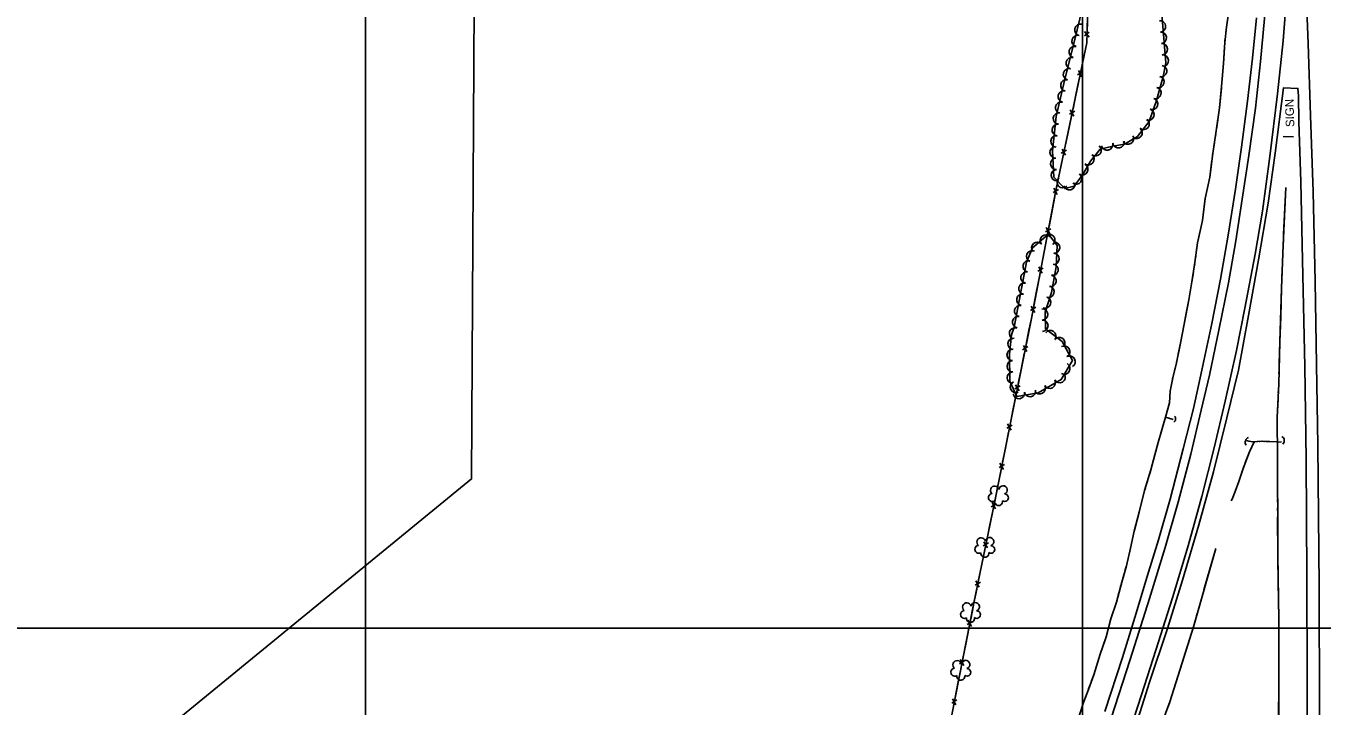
# Model space of a CAD drawing. Extents: x 353423 to 364002, y 127000 to 201942.
# Drawn here: x 359263 to 360167, y 159446 to 159920 of the extents above; entities that cross this region are included whole.
import ezdxf

# ---------------------------------------------------------------- set-up
doc = ezdxf.new("R2010")
doc.units = 0
for name, color, linetype in [('E_DTM_SlopeBottom', 7, 'Continuous'), ('E_DTM_SlopeTop', 7, 'Continuous'), ('E_FEN_Generic', 7, 'Continuous'), ('E_LAND_BrushLine', 7, 'Continuous'), ('E_LAND_TreeLine', 7, 'Continuous'), ('E_RDWY_Gravel', 7, 'Continuous'), ('E_STRUCT_WingWall', 7, 'Continuous')]:
    doc.layers.add(name, color=color, linetype=linetype)

msp = doc.modelspace()

# ---------------------------------------------------------------- linework, layer by layer
at = {"layer": 'E_DTM_SlopeBottom'}
for p, q in [((360004.68, 159915.99), (360001.41, 159913.29)), ((360001.44, 159916.27), (360004.56, 159912.43)), ((360000.24, 159888.23), (359996.55, 159886.13)), ((359997.09, 159889.06), (359999.51, 159884.75)), ((359994.53, 159860.88), (359990.85, 159858.79)), ((359991.39, 159861.71), (359993.8, 159857.4)), ((359988.82, 159833.53), (359985.14, 159831.44)), ((359985.68, 159834.36), (359988.1, 159830.05)), ((359983.12, 159806.18), (359979.43, 159804.09)), ((359979.97, 159807.02), (359982.39, 159802.7)), ((359977.82, 159778.78), (359974.17, 159776.62)), ((359974.66, 159779.56), (359977.15, 159775.29)), ((359972.55, 159751.34), (359968.9, 159749.19)), ((359969.4, 159752.12), (359971.88, 159747.85)), ((359967.29, 159723.91), (359963.64, 159721.75)), ((359964.13, 159724.69), (359966.62, 159720.41)), ((359961.86, 159696.49), (359958.19, 159694.36)), ((359958.71, 159697.3), (359961.16, 159693)), ((359953.22, 159669.9), (359955.67, 159665.61)), ((359956.37, 159669.1), (359952.7, 159666.97)), ((359947.73, 159642.51), (359950.19, 159638.22)), ((359950.88, 159641.71), (359947.22, 159639.57)), ((359942.31, 159615.1), (359944.77, 159610.81)), ((359945.46, 159614.3), (359941.8, 159612.17)), ((359940.04, 159586.88), (359936.36, 159584.78)), ((359936.89, 159587.71), (359939.32, 159583.4)), ((359934.38, 159559.52), (359930.7, 159557.42)), ((359931.23, 159560.35), (359933.66, 159556.04)), ((359928.72, 159532.17), (359925.04, 159530.07)), ((359925.57, 159532.99), (359928, 159528.68)), ((359923.18, 159504.8), (359919.52, 159502.66)), ((359920.02, 159505.6), (359922.49, 159501.31)), ((359917.79, 159477.39), (359914.13, 159475.25)), ((359914.64, 159478.18), (359917.1, 159473.9)), ((359912.41, 159449.98), (359908.74, 159447.84)), ((359909.25, 159450.77), (359911.72, 159446.49))]:
    msp.add_line(p, q, dxfattribs=at)
for points in [[(360005.34, 159983.2), (360002.93, 159908.51), (359981.19, 159804.32), (359964.27, 159716.16), (359949.9, 159644.47), (359938.61, 159587.4), (359923.93, 159516.46), (359908.84, 159439.62)], [(360003.54, 159927.35), (360003.22, 159917.37)], [(360003.01, 159910.77), (360002.93, 159908.51), (360001.08, 159899.61)], [(360001.08, 159899.61), (359999.04, 159889.84)], [(359997.69, 159883.38), (359995.37, 159872.27)], [(359995.37, 159872.27), (359993.33, 159862.49)], [(359991.98, 159856.03), (359989.66, 159844.92)], [(359989.66, 159844.92), (359987.62, 159835.14)], [(359986.28, 159828.68), (359983.96, 159817.57)], [(359983.96, 159817.57), (359981.92, 159807.8)], [(359980.62, 159801.33), (359978.48, 159790.18)], [(359978.48, 159790.18), (359976.6, 159780.37)], [(359975.35, 159773.89), (359973.21, 159762.74)], [(359973.21, 159762.74), (359971.33, 159752.94)], [(359970.08, 159746.45), (359967.94, 159735.3)], [(359967.94, 159735.3), (359966.06, 159725.5)], [(359964.82, 159719.02), (359964.27, 159716.16), (359962.61, 159707.88)], [(359962.61, 159707.88), (359960.65, 159698.09)], [(359959.35, 159691.62), (359957.12, 159680.49)], [(359957.12, 159680.49), (359955.16, 159670.7)], [(359953.86, 159664.23), (359951.63, 159653.1)], [(359951.63, 159653.1), (359949.9, 159644.47), (359949.67, 159643.31)], [(359948.39, 159636.83), (359946.18, 159625.7)], [(359946.18, 159625.7), (359944.25, 159615.9)], [(359942.97, 159609.43), (359940.76, 159598.29)], [(359940.76, 159598.29), (359938.83, 159588.5)], [(359937.5, 159582.03), (359935.2, 159570.91)], [(359935.2, 159570.91), (359933.18, 159561.14)], [(359931.84, 159554.67), (359929.54, 159543.56)], [(359929.54, 159543.56), (359927.52, 159533.78)], [(359926.18, 159527.32), (359923.93, 159516.46), (359923.88, 159516.2)], [(359923.88, 159516.2), (359921.96, 159506.4)], [(359920.68, 159499.92), (359918.5, 159488.78)], [(359918.5, 159488.78), (359916.57, 159478.99)], [(359915.3, 159472.51), (359913.11, 159461.37)], [(359913.11, 159461.37), (359911.19, 159451.57)]]:
    msp.add_lwpolyline(points, dxfattribs=at)
for centre, radius, start, end in [((360062.34, 159646.09), 2.59, 301.99528, 48.23485), ((360137.39, 159630.95), 3.32, 313.57854, 59.8181), ((360116.93, 159629.82), 3.52, 109.87995, 216.11952)]:
    msp.add_arc(centre, radius, start, end, dxfattribs=at)
at = {"layer": 'E_DTM_SlopeTop'}
for points in [[(360154.96, 159967.52), (360157.24, 159907.92), (360159.06, 159857.86), (360160.84, 159804.57), (360162.19, 159742.04), (360163.11, 159684.04), (360164.03, 159627.78), (360164.89, 159529.26), (360165.12, 159443.3), (360165.04, 159351.19), (360165.24, 159266.02), (360165.19, 159191.45), (360165.19, 159128.29)], [(360021.58, 159393.21), (360041.03, 159453.45), (360051.06, 159484.76), (360062.63, 159521.11), (360073.56, 159557.52), (360083.17, 159591.95), (360091.87, 159625.97), (360099.55, 159658.47), (360107.27, 159693.83), (360113.26, 159723.31), (360120.45, 159761.01), (360125.41, 159790.98), (360130.57, 159829.08), (360135.91, 159872.76), (360139.85, 159909.85), (360143.15, 159952.16)], [(360019.86, 159437.34), (360033.1, 159478.24), (360046.71, 159520.7), (360057.7, 159556.36), (360066.58, 159587.98), (360075.41, 159621.5), (360082.74, 159652.05), (360088.45, 159676.67), (360095.05, 159707.9), (360101.74, 159740.92), (360106.81, 159770.41), (360111.37, 159799.42), (360116.02, 159829.86), (360120.53, 159862.91), (360124, 159895.33), (360127.79, 159935.4)], [(360121.18, 159925.92), (360118.53, 159897.76), (360115.11, 159867.8), (360110.8, 159835.72), (360106.68, 159806.42), (360101.62, 159774.33), (360096.26, 159743.67), (360090.04, 159712.71), (360083.1, 159679.96), (360077.27, 159653.42), (360070.16, 159625.25), (360061.03, 159590.12), (360052.92, 159561.72), (360045.16, 159536.19), (360036.47, 159507.59), (360027.79, 159479.57), (360015.49, 159441.99)], [(360156.61, 159389.74), (360156.55, 159463.12), (360156.43, 159536.28), (360155.91, 159617.91), (360154.93, 159682.53), (360153.49, 159756.74), (360152.2, 159811.56), (360150.87, 159853.57), (360150.5, 159871.41), (360150.18, 159876.65), (360140.04, 159877), (360134.42, 159831.4), (360129.48, 159796.52), (360122.68, 159757.13), (360115.66, 159718.17), (360108.71, 159680.1), (360100.54, 159646.87), (360091.4, 159609.17), (360081.19, 159572.04), (360069.74, 159533.57), (360059.14, 159499.76), (360046.78, 159462.37), (360034.58, 159424.11)]]:
    msp.add_lwpolyline(points, dxfattribs=at)
at = {"layer": 'E_FEN_Generic'}
for points in [[(359999.8, 159931.89), (359994.63, 159910.76), (359987.52, 159883.2), (359981.62, 159857.14), (359979.09, 159833.05), (359980.05, 159814.72), (359987.57, 159806.78), (359994.21, 159808.43), (360000.17, 159816.68), (360005.59, 159825.78), (360012.33, 159834.36), (360021.13, 159836.25), (360029.17, 159837.7), (360038.23, 159843.08), (360046.44, 159853.5), (360051.52, 159868.25), (360056.15, 159884.96), (360058.15, 159894.55), (360054.38, 159940.04)], [(359952.25, 159710.09), (359950.33, 159704.65), (359949.12, 159691.24), (359949.32, 159672.48), (359954.23, 159661.74), (359969.01, 159664.36), (359985.12, 159673.45), (359992.96, 159686.73), (359985.78, 159700.05), (359974.09, 159708.97), (359973.81, 159720.44), (359978.28, 159734.29), (359981.53, 159752.11), (359982.3, 159767.13), (359976.32, 159775), (359965.1, 159765.31), (359960.82, 159755.33), (359952.25, 159710.09)]]:
    msp.add_lwpolyline(points, dxfattribs=at)
for centre, radius, start, end in [((360053.94, 159919.93), 4, 274.74587, 94.73055), ((359996.53, 159909.75), 4, 75.53592, 255.5206), ((359998.45, 159917.54), 4, 76.25684, 256.24152), ((360054.6, 159911.96), 4, 274.74587, 94.73055), ((359994.54, 159902), 4, 75.53592, 255.5206), ((360055.27, 159903.98), 4, 274.74587, 94.73055), ((359992.54, 159894.25), 4, 75.53592, 255.5206), ((360055.93, 159896.01), 4, 274.74587, 94.73055), ((359990.54, 159886.5), 4, 75.53592, 255.5206), ((360054.8, 159888.75), 4, 258.24224, 78.22691), ((359988.67, 159878.79), 4, 77.24551, 257.23019), ((360050.78, 159873.4), 4, 254.523, 74.50768), ((360052.91, 159881.11), 4, 254.523, 74.50768), ((359986.9, 159870.98), 4, 77.24551, 257.23019), ((360048.49, 159865.87), 4, 251.00349, 70.98817), ((359983.56, 159855.59), 4, 84.01884, 264.00352), ((359985.13, 159863.18), 4, 77.24551, 257.23019), ((360045.88, 159858.31), 4, 251.00349, 70.98817), ((359982.73, 159847.63), 4, 84.01884, 264.00352), ((360042.54, 159851.94), 4, 231.77671, 51.76139), ((359981.89, 159839.68), 4, 84.01884, 264.00352), ((360031.68, 159841.62), 4, 210.70943, 30.69411), ((360037.59, 159845.65), 4, 231.77671, 51.76139), ((359981.24, 159832.04), 4, 92.99617, 272.98085), ((360009.03, 159833.55), 4, 231.86548, 51.85016), ((360017.1, 159837.52), 4, 192.15801, 12.14268), ((360025.02, 159839.08), 4, 190.20777, 10.19245), ((359981.66, 159824.05), 4, 92.99617, 272.98085), ((359999.82, 159820.17), 4, 239.23686, 59.22154), ((360004.09, 159827.25), 4, 231.86548, 51.85016), ((359982.08, 159816.06), 4, 92.99617, 272.98085), ((359986.23, 159811.24), 4, 133.44109, 313.42577), ((359995.44, 159813.71), 4, 234.12815, 54.11283), ((359990.79, 159809.74), 4, 194.00332, 13.98799), ((359968.36, 159765.39), 3.96, 40.80267, 220.78734), ((359974.35, 159770.56), 3.96, 40.80267, 220.78734), ((359976.81, 159770.92), 3.96, 307.24508, 127.22976), ((359980.15, 159765.66), 3.96, 267.08077, 87.06544), ((359964.87, 159759.53), 3.96, 66.82501, 246.80969), ((359979.74, 159757.75), 3.96, 267.08077, 87.06544), ((359962.4, 159752.52), 3.96, 79.27243, 259.25711), ((359979.06, 159750.14), 3.96, 259.66009, 79.64476), ((359960.92, 159744.73), 3.96, 79.27243, 259.25711), ((359977.64, 159742.34), 3.96, 259.66009, 79.64476), ((359957.97, 159729.17), 3.96, 79.27243, 259.25711), ((359959.45, 159736.95), 3.96, 79.27243, 259.25711), ((359976.27, 159734.82), 3.96, 252.11688, 72.10155), ((359956.5, 159721.38), 3.96, 79.27243, 259.25711), ((359973.83, 159727.28), 3.96, 252.11688, 72.10155), ((359955.02, 159713.6), 3.96, 79.27243, 259.25711), ((359971.77, 159718.98), 3.96, 271.41604, 91.40072), ((359971.96, 159711.06), 3.96, 271.41604, 91.40072), ((359952.89, 159705.67), 3.96, 70.60339, 250.58807), ((359977.43, 159703.82), 3.96, 322.67257, 142.65725), ((359951.84, 159698.38), 3.96, 84.85909, 264.84377), ((359983.73, 159699.01), 3.96, 322.67257, 142.65725), ((359987.24, 159692.98), 3.96, 298.3156, 118.30028), ((359951.2, 159690.69), 3.96, 90.62461, 270.60929), ((359990.99, 159686), 3.96, 298.3156, 118.30028), ((359951.28, 159682.77), 3.96, 90.62461, 270.60929), ((359951.37, 159674.85), 3.96, 90.62461, 270.60929), ((359987.29, 159681.21), 3.96, 239.46114, 59.44582), ((359953.52, 159668.27), 3.96, 114.5592, 294.54388), ((359970.18, 159667.41), 3.96, 209.42094, 29.40561), ((359977.09, 159671.3), 3.96, 209.42094, 29.40561), ((359983.99, 159675.19), 3.96, 209.42094, 29.40561), ((359955.53, 159664.07), 3.96, 190.09569, 10.08037), ((359963.33, 159665.46), 3.96, 190.09569, 10.08037), ((359938.73, 159596.28), 2.97, 11.4515, 232.68538), ((359944.58, 159596.48), 2.97, 289.10232, 172.07559), ((359937.14, 159591.15), 2.78, 94.42239, 302.19538), ((359941.37, 159588.37), 2.78, 171.09941, 12.11045), ((359945.63, 159591.06), 2.61, 233.80755, 91.74016), ((359929.25, 159560.2), 2.97, 11.4515, 232.68538), ((359935.1, 159560.4), 2.97, 289.10232, 172.07559), ((359927.66, 159555.07), 2.78, 94.42239, 302.19538), ((359931.89, 159552.29), 2.78, 171.09941, 12.11045), ((359936.15, 159554.98), 2.61, 233.80755, 91.74016), ((359919.27, 159514.75), 2.97, 11.4515, 232.68538), ((359925.12, 159514.94), 2.97, 289.10232, 172.07559), ((359917.68, 159509.61), 2.78, 94.42239, 302.19538), ((359921.91, 159506.83), 2.78, 171.09941, 12.11045), ((359926.17, 159509.52), 2.61, 233.80755, 91.74016), ((359910.91, 159469.32), 2.78, 94.42239, 302.19538), ((359912.5, 159474.46), 2.97, 11.4515, 232.68538), ((359918.35, 159474.65), 2.97, 289.10232, 172.07559), ((359919.4, 159469.23), 2.61, 233.80755, 91.74016), ((359915.14, 159466.54), 2.78, 171.09941, 12.11045)]:
    msp.add_arc(centre, radius, start, end, dxfattribs=at)
at = {"layer": 'E_LAND_BrushLine'}
msp.add_line((360147.21, 159842.92), (360139.99, 159843.09), dxfattribs=at)
at = {"layer": 'E_LAND_TreeLine'}
for p, q in [((359500, 159500), (359500, 162000)), ((360000, 159500), (360000, 162000)), ((359500, 157500), (359500, 160500)), ((360000, 157500), (360000, 160500)), ((358500, 159500), (362500, 159500)), ((359500, 159500), (362500, 159500))]:
    msp.add_line(p, q, dxfattribs=at)
at = {"layer": 'E_RDWY_Gravel'}
msp.add_lwpolyline([(359576.17, 160018.15), (359573.9, 159604.19), (358778.97, 158953.31), (358811.96, 158209.24)], dxfattribs=at)
at = {"layer": 'E_STRUCT_WingWall'}
for points in [[(360101.66, 159929.02), (360100.43, 159919.48), (360099.17, 159908.67), (360098.19, 159894.08), (360096.98, 159877.96), (360095.53, 159863.08), (360093.26, 159847.15), (360090.8, 159831.29), (360088.69, 159814.64), (360085.46, 159799.85), (360083.64, 159784.54), (360080.12, 159768.86), (360078.39, 159755.19), (360076.29, 159741.67), (360074.03, 159729.05), (360070.77, 159712.22), (360068.25, 159698.88), (360065.49, 159685.16), (360062.99, 159674.71), (360061.08, 159665.48), (360060.59, 159657.3), (360057.85, 159647.28), (360063.24, 159645.65)], [(360100.21, 159917.6), (360099.98, 159915.62)], [(360098.97, 159905.72), (360098.19, 159894.08), (360096.98, 159877.96), (360096.88, 159876.93)], [(360099.52, 159911.67), (360099.29, 159909.69)], [(360096.88, 159876.93), (360095.53, 159863.08), (360093.42, 159848.29)], [(360092.82, 159844.35), (360092.52, 159842.38)], [(360090.99, 159832.55), (360090.8, 159831.29), (360090.71, 159830.58)], [(360091.91, 159838.45), (360091.6, 159836.48)], [(360090.21, 159826.63), (360088.69, 159814.64), (360085.46, 159799.85), (360085.27, 159798.22)], [(360141.66, 159807.63), (360139.91, 159767.24), (360138.79, 159737.38), (360137.6, 159699.84), (360136.76, 159670.23), (360135.74, 159647.27), (360135.79, 159636.16), (360135.89, 159629.88), (360138.76, 159630)], [(360141.66, 159807.63), (360140.24, 159774.89)], [(360085.27, 159798.22), (360083.64, 159784.54), (360080.33, 159769.82)], [(360140.05, 159770.37), (360139.95, 159768.12)], [(360078.99, 159759.96), (360078.74, 159757.99)], [(360079.74, 159765.89), (360079.49, 159763.91)], [(360139.77, 159763.6), (360139.69, 159761.34)], [(360078.21, 159754.04), (360077.9, 159752.07)], [(360139.52, 159756.83), (360139.43, 159754.57)], [(360077.29, 159748.14), (360076.29, 159741.67), (360074.03, 159729.05), (360072.23, 159719.73)], [(360139.27, 159750.05), (360138.79, 159737.38), (360138.15, 159717.31)], [(360072.23, 159719.73), (360070.77, 159712.22), (360068.25, 159698.88), (360066.74, 159691.39)], [(360138.15, 159717.31), (360137.6, 159699.84), (360137.17, 159684.56)], [(360065.96, 159687.49), (360065.57, 159685.54)], [(360064.66, 159681.66), (360064.19, 159679.73)], [(360137.04, 159680.04), (360136.98, 159677.78)], [(360062.02, 159670.02), (360061.08, 159665.48), (360060.59, 159657.3), (360057.85, 159647.28), (360063.24, 159645.65)], [(360063.27, 159675.86), (360062.99, 159674.71), (360062.83, 159673.92)], [(360136.85, 159673.27), (360136.79, 159671.01)], [(360136.6, 159666.49), (360136.5, 159664.24)], [(360136.29, 159659.72), (360135.74, 159647.27), (360135.79, 159636.16), (360135.89, 159629.88), (360138.76, 159630)], [(360057.85, 159647.28), (360052.76, 159629.6), (360050.4, 159621.01), (360047.68, 159610.53), (360043.27, 159596.07), (360039.39, 159581.09), (360035.95, 159567.77), (360033.5, 159555.84), (360030.57, 159543.49), (360027.35, 159532.14), (360023.55, 159518.13), (360019.79, 159506.58), (360016.35, 159494.03), (360012.32, 159481.86), (360007.85, 159467.61), (360004.04, 159457.32), (360000.6, 159448.29), (359997.62, 159438.85)], [(360057.85, 159647.28), (360052.76, 159629.6), (360050.4, 159621.01), (360049.9, 159619.06)], [(360119.76, 159630.12), (360116.44, 159623.19), (360111.9, 159611.43), (360108.88, 159602.3), (360106.35, 159595.37), (360104.24, 159590.17), (360103.63, 159588.83)], [(360119.76, 159630.12), (360116.44, 159623.19), (360113.41, 159615.36)], [(360114.36, 159631.07), (360115.99, 159630.45), (360118.77, 159630.06), (360121.67, 159630.22), (360125.13, 159630.43), (360135.89, 159629.96)], [(360114.36, 159631.07), (360115.99, 159630.45), (360118.77, 159630.06), (360121.67, 159630.22), (360122.08, 159630.24)], [(360123.16, 159630.31), (360123.71, 159630.34)], [(360124.79, 159630.41), (360125.13, 159630.43), (360125.33, 159630.42)], [(360126.41, 159630.37), (360126.96, 159630.35)], [(360128.04, 159630.3), (360135.89, 159629.96)], [(360135.89, 159629.88), (360136.12, 159551.53), (360136.91, 159505.44), (360136.97, 159468.62), (360136.7, 159428.87)], [(360135.89, 159629.88), (360135.98, 159600.25)], [(360048.88, 159615.15), (360048.38, 159613.19)], [(360047.31, 159609.29), (360046.72, 159607.36)], [(360110.43, 159607), (360110.08, 159605.94)], [(360111.48, 159610.16), (360111.13, 159609.11)], [(360112.61, 159613.29), (360112.22, 159612.25)], [(360043.77, 159597.69), (360043.27, 159596.07), (360039.39, 159581.09), (360036.35, 159569.31)], [(360045.54, 159603.49), (360044.95, 159601.56)], [(360109.39, 159603.84), (360108.88, 159602.3), (360106.35, 159595.37), (360104.24, 159590.17), (360103.63, 159588.83)], [(360135.99, 159596.16), (360135.99, 159594.11)], [(360136.01, 159590.03), (360136.01, 159587.98)], [(360136.02, 159583.9), (360136.03, 159581.85)], [(360136.04, 159577.77), (360136.12, 159551.53), (360136.17, 159548.13)], [(360036.35, 159569.31), (360035.95, 159567.77), (360033.5, 159555.84), (360030.57, 159543.49), (360029.79, 159540.74)], [(360092.98, 159555.75), (360077.26, 159501.02), (360060.8, 159448.55), (360054.91, 159432.31), (360050.17, 159414.78), (360045.92, 159399.33), (360041.58, 159386.56), (360036.93, 159374.5), (360033.5, 159360.77), (360030.52, 159350.56), (360028.21, 159341.53), (360026.38, 159332.57), (360023.43, 159320.6), (360019.43, 159322.5)], [(360092.98, 159555.75), (360084.65, 159526.73)], [(360136.17, 159548.13), (360136.68, 159518.5)], [(360028.69, 159536.85), (360028.14, 159534.9)], [(360025.45, 159525.15), (360024.92, 159523.2)], [(360027.04, 159531.01), (360026.51, 159529.05)], [(360023.86, 159519.3), (360023.55, 159518.13), (360019.79, 159506.58), (360016.35, 159494.03), (360015.42, 159491.22)], [(360081.78, 159516.73), (360081.2, 159514.73)], [(360083.5, 159522.73), (360082.92, 159520.73)], [(360080.05, 159510.72), (360079.48, 159508.72)], [(360136.75, 159514.41), (360136.79, 159512.37)], [(360136.86, 159508.28), (360136.89, 159506.24)], [(360078.33, 159504.72), (360077.26, 159501.02), (360069.38, 159475.89)], [(360136.91, 159502.15), (360136.92, 159500.11)], [(360015.42, 159491.22), (360012.32, 159481.86), (360007.85, 159467.61), (360006.27, 159463.36)], [(360136.92, 159496.02), (360136.97, 159468.62), (360136.96, 159466.38)], [(360069.38, 159475.89), (360060.8, 159448.55), (360060.28, 159447.11)], [(360136.96, 159466.38), (360136.76, 159436.75)], [(360002.73, 159453.88), (360002.01, 159451.99)], [(360004.87, 159459.56), (360004.17, 159457.66)], [(360000.57, 159448.21), (359999.96, 159446.28)]]:
    msp.add_lwpolyline(points, dxfattribs=at)

# ---------------------------------------------------------------- texts
at = {"layer": 'E_LAND_BrushLine'}
msp.add_text('SIGN', height=6, rotation=91.91753, dxfattribs=at).set_placement((360147.74, 159849.8))

doc.saveas('drawing.dxf')
